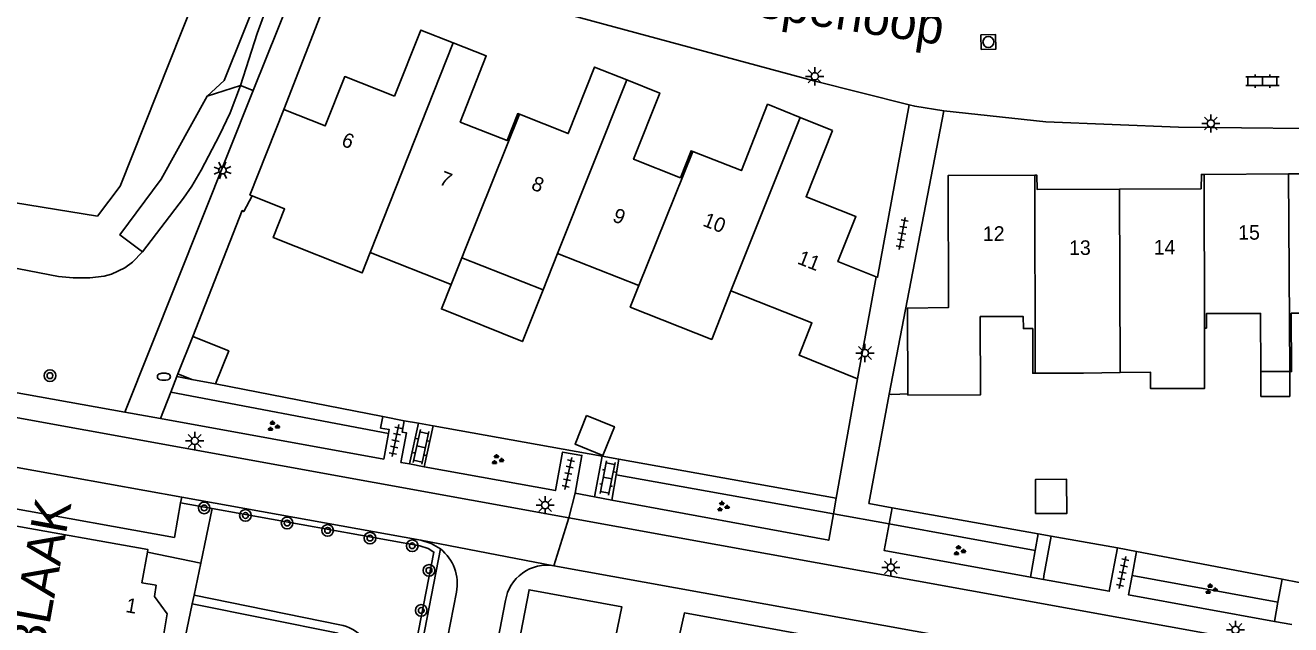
# Model space of a CAD drawing. Extents: x 131000 to 133013, y 393000 to 396501.
# Drawn here: x 131212.1 to 131299, y 395658.4 to 395699.5 of the extents above; entities that cross this region are included whole.
import ezdxf

# ---------------------------------------------------------------- set-up
doc = ezdxf.new("R2010")
doc.units = 0
for name, color, linetype in [('gg-afsc-erfafscheiding', 7, 'Continuous'), ('gg-afsc-muur', 7, 'Continuous'), ('gg-anno-huisnummerreeks BGT', 7, 'Continuous'), ('gg-anno-openbare ruimte label', 7, 'Continuous'), ('gg-bbg-gedigitaliseerde bebouwing', 7, 'Continuous'), ('gg-bbg-gedigitaliseerde bijgebouw', 7, 'Continuous'), ('gg-bbg-hoofdgebouw', 7, 'Continuous'), ('gg-bbg-luifel en loopbrug', 7, 'Continuous'), ('gg-bbg-tussenscheiding', 7, 'Continuous'), ('gg-knt-BGT kruinlijn', 7, 'Continuous'), ('gg-knt-bovenkant onderkant talud', 7, 'Continuous'), ('gg-knt-verharding', 7, 'Continuous'), ('gg-kntw-beschoeiing', 7, 'Continuous'), ('gg-kntw-bovenkant insteek waterloop', 7, 'Continuous'), ('gt-anno-naam bijzondere bebouwing', 7, 'Continuous'), ('gt-grn-groengrens', 7, 'Continuous'), ('gt-grn-weggrens', 7, 'Continuous'), ('gt-symb-boom', 7, 'Continuous'), ('gt-symb-brandkraan', 7, 'Continuous'), ('gt-symb-groenvak', 7, 'Continuous'), ('gt-symb-klinker verharding', 7, 'Continuous'), ('gt-symb-lichtmast', 7, 'Continuous'), ('gt-symb-rioolschacht', 7, 'Continuous'), ('gt-symb-tegel verharding', 7, 'Continuous')]:
    doc.layers.add(name, color=color, linetype=linetype)

# ---------------------------------------------------------------- blocks, each defined once
blk = doc.blocks.new('gt0-KL1')
at = {"layer": 'gt-symb-klinker verharding'}
for p, q in [((-1.15, 0.3), (1.15, 0.3)), ((-1, -0.3), (-1, 0.3)), ((-0.5, 0.3), (-0.5, 0.45)), ((0, -0.3), (0, 0.3)), ((0.5, 0.3), (0.5, 0.45)), ((1, -0.3), (1, 0.3)), ((-1.15, -0.3), (1.15, -0.3)), ((-0.5, -0.45), (-0.5, -0.3)), ((0.5, -0.45), (0.5, -0.3))]:
    blk.add_line(p, q, dxfattribs=at)
blk = doc.blocks.new('gt0-RS')
at = {"layer": 'gt-symb-rioolschacht'}
blk.add_lwpolyline([(-0.5, -0.5), (0.5, -0.5), (0.5, 0.5), (-0.5, 0.5)], close=True, dxfattribs=at)
blk.add_circle((0, 0), 0.375, dxfattribs=at)
blk = doc.blocks.new('gt0-LMAST')
at = {"layer": 'gt-symb-lichtmast'}
for p, q in [((-0.182, 0.173), (-0.447, 0.438)), ((-0.005, 0.246), (-0.005, 0.621)), ((0.172, 0.173), (0.437, 0.438)), ((-0.255, -0.004), (-0.63, -0.004)), ((-0.182, -0.181), (-0.447, -0.446)), ((-0.005, -0.254), (-0.005, -0.629)), ((0.437, -0.446), (0.172, -0.181)), ((0.245, -0.004), (0.62, -0.004))]:
    blk.add_line(p, q, dxfattribs=at)
blk.add_circle((-0.005, -0.004), 0.25, dxfattribs=at)
blk = doc.blocks.new('gt0-TEG1')
at = {"layer": 'gt-symb-tegel verharding'}
for p, q in [((-1.125, 0), (1.125, 0)), ((-0.9, -0.25), (-0.9, 0.25)), ((-0.45, -0.25), (-0.45, 0.25)), ((0, -0.25), (0, 0.25)), ((0.45, -0.25), (0.45, 0.25)), ((0.9, -0.25), (0.9, 0.25))]:
    blk.add_line(p, q, dxfattribs=at)
blk = doc.blocks.new('gt0-GRVAK')
at = {"layer": 'gt-symb-groenvak'}
for p, q in [((-0.11, 0.189), (-0.228, 0.24)), ((-0.182, 0.153), (0.088, 0.153)), ((-0.091, 0.211), (-0.156, 0.322)), ((-0.047, 0.214), (-0.047, 0.393)), ((-0.004, 0.211), (0.061, 0.322)), ((0.015, 0.189), (0.133, 0.24)), ((0.262, -0.052), (0.197, 0.059)), ((0.305, -0.049), (0.305, 0.13)), ((0.349, -0.052), (0.414, 0.059)), ((-0.245, -0.228), (-0.363, -0.177)), ((-0.318, -0.264), (-0.047, -0.264)), ((-0.226, -0.206), (-0.291, -0.095)), ((-0.183, -0.203), (-0.183, -0.024)), ((-0.139, -0.206), (-0.074, -0.095)), ((-0.12, -0.228), (-0.002, -0.177)), ((0.243, -0.074), (0.125, -0.023)), ((0.17, -0.11), (0.441, -0.11)), ((0.368, -0.074), (0.486, -0.023))]:
    blk.add_line(p, q, dxfattribs=at)
blk = doc.blocks.new('gt0-BR')
at = {"layer": 'gt-symb-brandkraan'}
for centre, radius, start, end in [((-0.244, 0), 0.206, 107.56694, 252.43307), ((0.599, -2.664), 3, 106.89205, 107.56694), ((0, -0.691), 0.938, 73.10799, 106.89205), ((-0.599, -2.664), 3, 72.43309, 73.10799), ((0.244, 0), 0.206, 287.56695, 72.43309), ((0.599, 2.664), 3, 252.43307, 253.10797), ((0, 0.691), 0.938, 253.10797, 286.89206), ((-0.599, 2.664), 3, 286.89206, 287.56695)]:
    blk.add_arc(centre, radius, start, end, dxfattribs=at)
blk = doc.blocks.new('gt0-BOOM')
at = {"layer": 'gt-symb-boom'}
for radius in [0.4, 0.2]:
    blk.add_circle((0, 0), radius, dxfattribs=at)

msp = doc.modelspace()

# ---------------------------------------------------------------- linework, layer by layer
at = {"layer": 'gg-afsc-erfafscheiding'}
for p, q in [((131222.515, 395675.4), (131222.586, 395675.581)), ((131223.531, 395675.202), (131222.515, 395675.4)), ((131236.654, 395672.641), (131225.159, 395674.884)), ((131238.128, 395672.363), (131236.654, 395672.641)), ((131239.112, 395672.183), (131238.128, 395672.363)), ((131240.116, 395672.004), (131239.112, 395672.183)), ((131251.738, 395669.927), (131240.116, 395672.004)), ((131252.864, 395669.726), (131251.738, 395669.927)), ((131267.815, 395667.054), (131252.864, 395669.726)), ((131271.653, 395666.39), (131270.053, 395666.676)), ((131271.653, 395666.39), (131281.691, 395664.595)), ((131282.577, 395664.437), (131281.691, 395664.595)), ((131287.133, 395663.622), (131282.577, 395664.437)), ((131288.444, 395663.377), (131287.133, 395663.622)), ((131298.448, 395661.483), (131288.444, 395663.377)), ((131299.628, 395661.26), (131298.448, 395661.483))]:
    msp.add_line(p, q, dxfattribs=at)
msp.add_lwpolyline([(131223.599, 395678.153), (131226.998, 395686.79), (131227.108, 395686.725), (131227.679, 395687.793)], dxfattribs=at)
at = {"layer": 'gg-afsc-muur'}
for p, q in [((131269.27, 395675.246), (131267.815, 395667.054)), ((131270.053, 395666.676), (131271.437, 395674.18))]:
    msp.add_line(p, q, dxfattribs=at)
msp.add_lwpolyline([(131271.437, 395674.18), (131271.639, 395674.168), (131272.721, 395674.198)], dxfattribs=at)
at = {"layer": 'gg-bbg-gedigitaliseerde bebouwing'}
for p, q in [((131227.679, 395687.793), (131227.526, 395687.854)), ((131241.356, 395681.715), (131235.791, 395683.914)), ((131241.356, 395681.715), (131242.095, 395683.553)), ((131247.678, 395681.347), (131242.095, 395683.553)), ((131248.663, 395683.839), (131247.678, 395681.347)), ((131254.244, 395681.634), (131248.663, 395683.839)), ((131281.487, 395675.622), (131284.8, 395675.63)), ((131287.312, 395675.67), (131284.8, 395675.63)), ((131298.967, 395675.74), (131296.99, 395675.74))]:
    msp.add_line(p, q, dxfattribs=at)
for points in [[(131235.791, 395683.914), (131235.232, 395682.509), (131229.13, 395684.937), (131229.913, 395686.904), (131227.679, 395687.793)], [(131260.576, 395681.281), (131259.256, 395677.946), (131253.664, 395680.159), (131254.244, 395681.634)], [(131269.27, 395675.246), (131265.26, 395676.86), (131266.14, 395679.08), (131260.576, 395681.281)], [(131272.721, 395674.122), (131277.721, 395674.134), (131277.708, 395679.507), (131280.665, 395679.514), (131280.667, 395678.689), (131281.31, 395678.69), (131281.317, 395675.622), (131281.487, 395675.622)], [(131296.99, 395675.74), (131296.97, 395679.73), (131293.24, 395679.72), (131293.24, 395678.72), (131293.12, 395678.72)], [(131302.78, 395675.782), (131302.77, 395679.75), (131299.07, 395679.74), (131299.09, 395675.74), (131298.967, 395675.74)], [(131293.12, 395678.72), (131293.12, 395674.575), (131289.397, 395674.575), (131289.397, 395675.697), (131287.312, 395675.67)]]:
    msp.add_lwpolyline(points, dxfattribs=at)
at = {"layer": 'gg-bbg-gedigitaliseerde bijgebouw'}
for points in [[(131250.661, 395672.717), (131252.566, 395671.952), (131251.774, 395669.979), (131249.869, 395670.745), (131250.661, 395672.717)], [(131281.507, 395665.985), (131281.502, 395668.333), (131283.637, 395668.338), (131283.643, 395665.989), (131281.507, 395665.985)]]:
    msp.add_lwpolyline(points, dxfattribs=at)
at = {"layer": 'gg-bbg-hoofdgebouw'}
for p, q in [((131229.861, 395693.735), (131227.526, 395687.854)), ((131267.544, 395692.292), (131265.326, 395693.187)), ((131293.082, 395689.274), (131298.888, 395689.304)), ((131298.888, 395689.304), (131304.811, 395689.334)), ((131269.27, 395675.246), (131270.555, 395682.241)), ((131272.721, 395674.122), (131272.721, 395674.198))]:
    msp.add_line(p, q, dxfattribs=at)
for points in [[(131241.503, 395698.306), (131239.267, 395699.189), (131237.471, 395694.641)], [(131246.04, 395693.407), (131245.926, 395693.452), (131245.191, 395691.592), (131241.973, 395692.863), (131243.769, 395697.411), (131241.503, 395698.306)], [(131253.425, 395695.757), (131251.196, 395696.638), (131249.395, 395692.081), (131246.04, 395693.407)], [(131237.471, 395694.641), (131234.038, 395695.99), (131232.707, 395692.605), (131229.861, 395693.735)], [(131257.948, 395690.852), (131257.84, 395690.895), (131257.109, 395689.044), (131253.891, 395690.315), (131255.688, 395694.863), (131253.425, 395695.757)], [(131265.326, 395693.187), (131263.091, 395694.089), (131261.291, 395689.532), (131257.948, 395690.852)], [(131270.555, 395682.241), (131267.927, 395683.286), (131269.164, 395686.391), (131265.738, 395687.744), (131267.544, 395692.292)], [(131272.721, 395674.198), (131272.707, 395680.098), (131275.534, 395680.139), (131275.496, 395689.194), (131281.458, 395689.224)], [(131281.458, 395689.224), (131281.592, 395689.225), (131281.627, 395688.228), (131287.274, 395688.257)], [(131287.274, 395688.257), (131292.883, 395688.286), (131292.904, 395689.273), (131293.082, 395689.274)], [(131220.481, 395663.346), (131220.512, 395663.521), (131210.726, 395665.267)], [(131220.171, 395655.941), (131220.222, 395656.22), (131221.503, 395657.032), (131221.853, 395659.104), (131220.971, 395660.298), (131221.086, 395661.058), (131220.104, 395661.235), (131220.481, 395663.346)]]:
    msp.add_lwpolyline(points, dxfattribs=at)
at = {"layer": 'gg-bbg-luifel en loopbrug'}
for p, q in [((131222.586, 395675.581), (131223.599, 395678.153)), ((131222.586, 395675.581), (131223.531, 395675.202)), ((131225.159, 395674.884), (131223.531, 395675.202))]:
    msp.add_line(p, q, dxfattribs=at)
for points in [[(131247.678, 395681.347), (131246.253, 395677.799), (131240.682, 395680.037), (131241.356, 395681.715)], [(131223.599, 395678.153), (131226.073, 395677.159), (131225.159, 395674.884)], [(131298.967, 395675.74), (131298.967, 395674.033), (131296.99, 395674.033), (131296.99, 395675.74)]]:
    msp.add_lwpolyline(points, dxfattribs=at)
at = {"layer": 'gg-bbg-tussenscheiding'}
for p, q in [((131235.791, 395683.914), (131241.503, 395698.306)), ((131248.663, 395683.839), (131253.425, 395695.757)), ((131260.576, 395681.281), (131265.326, 395693.187)), ((131254.244, 395681.634), (131257.948, 395690.852)), ((131281.458, 395689.224), (131281.487, 395675.622)), ((131293.082, 395689.274), (131293.12, 395678.72)), ((131298.888, 395689.304), (131298.967, 395675.74)), ((131287.274, 395688.257), (131287.312, 395675.67))]:
    msp.add_line(p, q, dxfattribs=at)
msp.add_lwpolyline([(131242.095, 395683.553), (131242.348, 395684.186), (131246.04, 395693.407)], dxfattribs=at)
at = {"layer": 'gg-knt-BGT kruinlijn'}
for points in [[(131226.888, 395695.378), (131226.173, 395693.51), (131225.439, 395691.969), (131224.183, 395689.561), (131223.528, 395688.471), (131222.96, 395687.649), (131220.158, 395683.951)], [(131220.158, 395683.951), (131219.454, 395683.241), (131218.924, 395682.853), (131218.018, 395682.421), (131217.518, 395682.291), (131216.52, 395682.177), (131215.38, 395682.177), (131214.385, 395682.273), (131208.087, 395683.487), (131206.632, 395683.806), (131204.92, 395684.234)]]:
    msp.add_lwpolyline(points, dxfattribs=at)
at = {"layer": 'gg-knt-bovenkant onderkant talud'}
msp.add_lwpolyline([(131231.93, 395710.454), (131231.579, 395709.583), (131230.954, 395707.682), (131229.769, 395703.727), (131228.029, 395698.948), (131226.888, 395695.378)], dxfattribs=at)
at = {"layer": 'gg-knt-verharding'}
for p, q in [((131232.869, 395707.824), (131227.759, 395695.03)), ((131232.841, 395701.408), (131229.861, 395693.735)), ((131227.759, 395695.03), (131218.941, 395672.949)), ((131275.197, 395693.646), (131271.437, 395674.18)), ((131090.965, 395690.861), (131222.84, 395667.117)), ((131218.941, 395672.949), (131179.721, 395679.956)), ((131222.515, 395675.4), (131222.087, 395674.317)), ((131222.087, 395674.317), (131221.376, 395672.515)), ((131221.376, 395672.515), (131236.723, 395669.712)), ((131238.494, 395669.389), (131239.112, 395672.183)), ((131236.723, 395669.712), (131237.051, 395671.487)), ((131239.497, 395669.205), (131240.116, 395672.004)), ((131251.738, 395669.927), (131251.195, 395667.13)), ((131252.683, 395668.645), (131252.864, 395669.726)), ((131238.494, 395669.389), (131237.904, 395669.496)), ((131239.497, 395669.205), (131238.494, 395669.389)), ((131252.392, 395666.909), (131252.683, 395668.645)), ((131222.84, 395667.117), (131239.275, 395664.158)), ((131249.867, 395667.375), (131251.195, 395667.13)), ((131251.195, 395667.13), (131252.392, 395666.909)), ((131267.622, 395665.966), (131267.815, 395667.054)), ((131271.448, 395665.27), (131271.653, 395666.39)), ((131249.432, 395665.702), (131369.796, 395643.907)), ((131267.622, 395665.966), (131271.448, 395665.27)), ((131281.483, 395663.445), (131281.691, 395664.595)), ((131282.577, 395664.437), (131282.084, 395661.714)), ((131240.618, 395663.554), (131237.764, 395648.938)), ((131281.154, 395661.628), (131281.483, 395663.445)), ((131286.614, 395660.894), (131287.133, 395663.622)), ((131224.154, 395662.58), (131220.481, 395663.346)), ((131223.693, 395660.375), (131224.154, 395662.58)), ((131288.444, 395663.377), (131288.134, 395661.725)), ((131282.084, 395661.714), (131282.04, 395661.468)), ((131281.154, 395661.628), (131282.04, 395661.468)), ((131298.159, 395659.894), (131298.448, 395661.483)), ((131223.57, 395659.788), (131223.693, 395660.375)), ((131235.007, 395626.159), (131241.719, 395660.588)), ((131244.555, 395657.296), (131245.088, 395660.006)), ((131222.734, 395655.794), (131223.57, 395659.788)), ((131297.921, 395658.584), (131298.159, 395659.894)), ((131297.921, 395658.584), (131299.102, 395658.369))]:
    msp.add_line(p, q, dxfattribs=at)
for points in [[(131272.829, 395694.051), (131266.265, 395695.698), (131247.95, 395700.649)], [(131270.555, 395682.241), (131270.655, 395682.211), (131272.829, 395694.051)], [(131275.197, 395693.646), (131273.21, 395693.955), (131272.829, 395694.051)], [(131306.918, 395693.126), (131304.301, 395692.391), (131291.336, 395692.523), (131282.206, 395692.873), (131275.197, 395693.646)], [(131098.455, 395692.982), (131189.734, 395676.512), (131249.432, 395665.702)], [(131237.051, 395671.487), (131237.099, 395671.747), (131236.509, 395671.856), (131236.654, 395672.641)], [(131237.904, 395669.496), (131238.279, 395671.529), (131237.984, 395671.584), (131238.128, 395672.363)], [(131239.497, 395669.205), (131248.512, 395667.559), (131249.007, 395670.202), (131250.334, 395669.979), (131249.867, 395667.375)], [(131252.392, 395666.909), (131267.3, 395664.157), (131267.622, 395665.966)], [(131281.154, 395661.628), (131271.115, 395663.447), (131271.448, 395665.27)], [(131239.275, 395664.158), (131239.984, 395663.939), (131240.618, 395663.554)], [(131248.412, 395662.4), (131341.5, 395645.572), (131368.037, 395640.712), (131371.066, 395640.008), (131372.906, 395639.526), (131374.84, 395638.964), (131376.675, 395638.346), (131377.495, 395638.024), (131378.641, 395637.497), (131379.677, 395636.935), (131380.642, 395636.339), (131384.072, 395633.992), (131385.193, 395633.18), (131386.672, 395631.995)], [(131297.921, 395658.584), (131287.886, 395660.409), (131288.134, 395661.725)], [(131282.04, 395661.468), (131286.567, 395660.648), (131286.614, 395660.894)]]:
    msp.add_lwpolyline(points, dxfattribs=at)
for centre, radius, start, end in [((131238.737, 395661.169), 3.038, 348.98136, 51.7492), ((131247.928, 395659.567), 2.874, 80.30735, 171.21677)]:
    msp.add_arc(centre, radius, start, end, dxfattribs=at)
at = {"layer": 'gg-kntw-beschoeiing'}
msp.add_lwpolyline([(131205.631, 395688.253), (131217.053, 395686.399), (131218.618, 395688.455), (131227.892, 395711.778)], dxfattribs=at)
at = {"layer": 'gg-kntw-bovenkant insteek waterloop'}
for points in [[(131252.471, 395656.592), (131253.079, 395659.582), (131246.711, 395660.754), (131239.972, 395626.046), (131241.692, 395625.726)], [(131256.651, 395655.916), (131257.382, 395659.169), (131338.215, 395644.406), (131337.457, 395640.515)]]:
    msp.add_lwpolyline(points, dxfattribs=at)
at = {"layer": 'gt-grn-groengrens'}
for p, q in [((131226.888, 395695.378), (131224.601, 395694.64)), ((131227.759, 395695.03), (131226.888, 395695.378)), ((131222.087, 395674.317), (131237.051, 395671.487)), ((131252.683, 395668.645), (131267.622, 395665.966)), ((131222.84, 395667.117), (131222.768, 395666.719)), ((131210.928, 395666.391), (131222.342, 395664.349)), ((131222.768, 395666.719), (131222.342, 395664.349)), ((131224.938, 395666.329), (131222.768, 395666.719)), ((131224.154, 395662.58), (131224.938, 395666.329)), ((131271.448, 395665.27), (131281.483, 395663.445)), ((131288.134, 395661.725), (131298.159, 395659.894)), ((131233.695, 395658.356), (131223.693, 395660.375)), ((131233.585, 395657.766), (131223.57, 395659.788))]:
    msp.add_line(p, q, dxfattribs=at)
for points in [[(131231.93, 395710.454), (131231.035, 395708.849), (131225.763, 395695.712), (131224.601, 395694.64)], [(131224.601, 395694.64), (131221.439, 395688.949), (131218.592, 395685.113), (131220.158, 395683.951)], [(131237.369, 395649.008), (131240.169, 395663.342), (131239.776, 395663.597), (131239.204, 395663.764), (131224.938, 395666.329)]]:
    msp.add_lwpolyline(points, dxfattribs=at)
msp.add_arc((131233.232, 395655.684), 2.712, 281.05149, 80.17301, dxfattribs=at)
at = {"layer": 'gt-grn-weggrens'}
for p, q in [((131218.941, 395672.949), (131221.376, 395672.515)), ((131249.432, 395665.702), (131249.867, 395667.375)), ((131248.412, 395662.4), (131249.432, 395665.702)), ((131239.275, 395664.158), (131248.412, 395662.4))]:
    msp.add_line(p, q, dxfattribs=at)

# ---------------------------------------------------------------- block references
at = {"layer": 'gt-symb-boom'}
msp.add_blockref('gt0-BOOM', (131213.791, 395675.455), dxfattribs=at)
for p, rotation in [((131224.385, 395666.37), -10.309970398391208), ((131227.218, 395665.856), -10.309970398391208), ((131230.082, 395665.336), -10.309970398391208), ((131232.866, 395664.831), -10.309970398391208), ((131235.779, 395664.303), -10.309970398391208), ((131238.681, 395663.776), -10.30997039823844), ((131239.832, 395662.084), -100.95043426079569), ((131239.299, 395659.335), -100.95043426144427)]:
    msp.add_blockref('gt0-BOOM', p, dxfattribs=dict(at, rotation=rotation))
at = {"layer": 'gt-symb-brandkraan'}
msp.add_blockref('gt0-BR', (131221.618, 395675.384), dxfattribs=at)
at = {"layer": 'gt-symb-groenvak'}
for p in [(131229.119, 395671.976), (131244.516, 395669.677), (131260.006, 395666.456), (131276.254, 395663.43), (131293.551, 395660.786)]:
    msp.add_blockref('gt0-GRVAK', p, dxfattribs=at)
at = {"layer": 'gt-symb-klinker verharding'}
for p, rotation in [((131297.091, 395695.679), 180), ((131239.287, 395670.56), 77.5209281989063), ((131252.1, 395668.428), 78.99333582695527)]:
    msp.add_blockref('gt0-KL1', p, dxfattribs=dict(at, rotation=rotation))
at = {"layer": 'gt-symb-lichtmast'}
for p in [(131266.338, 395696.011), (131293.549, 395692.771), (131269.79, 395677.013), (131223.74, 395670.976), (131247.819, 395666.57), (131271.567, 395662.287), (131295.245, 395658)]:
    msp.add_blockref('gt0-LMAST', p, dxfattribs=at)
at = {"layer": 'gt-symb-lichtmast', "rotation": 114.77113890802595}
msp.add_blockref('gt0-LMAST', (131225.642, 395689.555), dxfattribs=at)
at = {"layer": 'gt-symb-rioolschacht', "rotation": 1.6038627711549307}
msp.add_blockref('gt0-RS', (131278.265, 395698.367), dxfattribs=at)
at = {"layer": 'gt-symb-tegel verharding'}
for p, rotation in [((131272.345, 395685.219), 79.63367739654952), ((131237.533, 395670.994), 77.99329168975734), ((131249.405, 395668.737), 77.99329168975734), ((131287.487, 395661.941), 78.34159837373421)]:
    msp.add_blockref('gt0-TEG1', p, dxfattribs=dict(at, rotation=rotation))

# ---------------------------------------------------------------- texts
at = {"layer": 'gg-anno-huisnummerreeks BGT'}
for s, rotation, p in [('6', 338.5, (131233.746, 395691.27)), ('7', 338.5, (131240.466, 395688.619)), ('8', 338.4, (131246.787, 395688.273)), ('9', 338.5, (131252.377, 395686.074)), ('10', 338.5, (131258.576, 395685.765)), ('12', 0.3, (131277.891, 395684.706)), ('15', 0.3, (131295.431, 395684.786)), ('13', 0.3, (131283.813, 395683.739)), ('14', 0.3, (131289.626, 395683.769)), ('11', 338.5, (131265.079, 395683.165)), ('1', 349.9, (131218.942, 395659.23))]:
    msp.add_text(s, height=1, rotation=rotation, dxfattribs=at).set_placement(p)
at = {"layer": 'gg-anno-openbare ruimte label'}
msp.add_text('Esperloop', height=2.5, rotation=351.3, dxfattribs=at).set_placement((131260.14, 395700.434))
at = {"layer": 'gt-anno-naam bijzondere bebouwing'}
msp.add_text('HOFSTEDE DE BLAAK', height=2.5, rotation=79.68721, dxfattribs=at).set_placement((131208.927, 395631.8))

doc.saveas('drawing.dxf')
